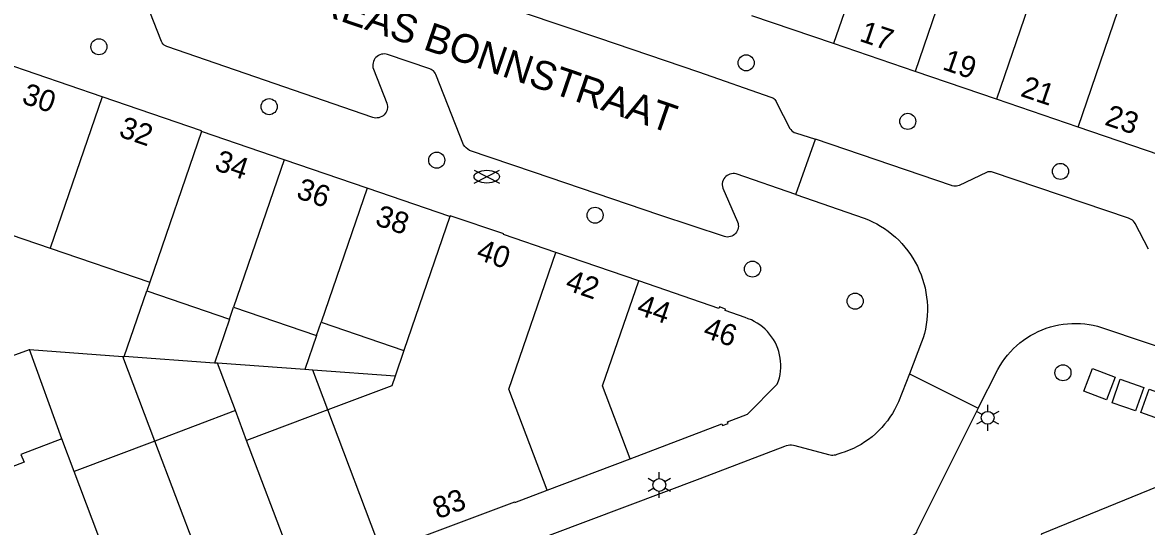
# Model space of a CAD drawing. Extents: x 122462 to 123306, y 485548 to 486417.
# Drawn here: x 122731.7 to 122810, y 485795.5 to 485830.6 of the extents above; entities that cross this region are included whole.
import ezdxf

# ---------------------------------------------------------------- set-up
doc = ezdxf.new("R2010")
doc.units = 0
for name, color, linetype in [('B-WE-IE-MEUBILAIR_WEGMEUBILAIR_VERKEERSBORD-S', 7, 'Continuous'), ('Level 1', 7, 'Continuous'), ('Level 17', 7, 'Continuous'), ('Level 19', 7, 'Continuous'), ('Level 4', 7, 'Continuous'), ('Level 42', 7, 'Continuous'), ('Level 50', 7, 'Continuous'), ('Level 52', 7, 'Continuous'), ('Level 53', 7, 'Continuous'), ('N-WE-GR-BOOM_DOORWORTELBARE RUIMTE-G', 7, 'Continuous')]:
    doc.layers.add(name, color=color, linetype=linetype)

msp = doc.modelspace()

# ---------------------------------------------------------------- linework, layer by layer
at = {"layer": 'Level 1'}
for p, q in [((122788.178, 485829.144), (122782.494, 485831.088)), ((122793.86, 485827.199), (122788.178, 485829.144)), ((122737.224, 485825.433), (122730.311, 485827.81)), ((122799.538, 485825.261), (122793.86, 485827.199)), ((122805.214, 485823.321), (122799.538, 485825.261)), ((122749.906, 485821.036), (122744.138, 485823.015)), ((122810.87, 485821.388), (122805.214, 485823.321)), ((122755.675, 485819.056), (122749.906, 485821.036)), ((122761.443, 485817.077), (122755.675, 485819.056)), ((122726.685, 485817.241), (122733.6, 485814.869)), ((122733.6, 485814.869), (122740.527, 485812.492)), ((122774.61, 485812.59), (122768.82, 485814.579)), ((122740.527, 485812.492), (122740.324, 485811.9)), ((122740.324, 485811.9), (122746.092, 485809.921)), ((122746.092, 485809.921), (122746.377, 485810.751)), ((122746.377, 485810.751), (122752.146, 485808.771)), ((122752.146, 485808.771), (122752.47, 485809.715)), ((122752.47, 485809.715), (122758.238, 485807.735)), ((122758.238, 485807.735), (122757.622, 485805.94)), ((122746.498, 485803.54), (122740.891, 485801.421)), ((122747.285, 485801.459), (122746.498, 485803.54)), ((122752.935, 485803.594), (122747.285, 485801.459)), ((122735.257, 485799.292), (122734.399, 485801.564)), ((122740.891, 485801.421), (122735.257, 485799.292)), ((122768.229, 485797.98), (122774.016, 485800.181))]:
    msp.add_line(p, q, dxfattribs=at)
for points in [[(122744.138, 485823.015), (122744.15, 485823.049), (122737.224, 485825.433)], [(122768.82, 485814.579), (122765.184, 485815.833), (122765.199, 485815.88), (122761.459, 485817.13), (122761.443, 485817.077)], [(122774.016, 485800.181), (122780.405, 485802.611), (122780.448, 485802.499), (122780.829, 485802.645), (122780.786, 485802.757), (122782.179, 485803.289), (122784.261, 485805.391), (122784.339, 485805.609), (122784.402, 485805.832), (122784.45, 485806.058), (122784.483, 485806.287), (122784.502, 485806.518), (122784.504, 485806.749), (122784.492, 485806.98), (122784.464, 485807.21), (122784.421, 485807.438), (122784.364, 485807.662), (122784.291, 485807.881), (122784.204, 485808.096), (122784.104, 485808.304), (122783.99, 485808.506), (122783.862, 485808.699), (122783.722, 485808.883), (122783.571, 485809.058), (122783.408, 485809.223), (122783.235, 485809.376), (122783.051, 485809.518), (122782.859, 485809.647), (122782.659, 485809.763), (122782.452, 485809.866), (122782.238, 485809.954), (122782.019, 485810.029), (122780.618, 485810.515), (122780.656, 485810.627), (122780.221, 485810.777), (122780.183, 485810.666), (122774.61, 485812.59)], [(122757.622, 485805.94), (122757.395, 485805.28), (122752.935, 485803.594)], [(122734.399, 485801.564), (122731.56, 485800.491), (122731.771, 485799.934), (122728.981, 485798.88)], [(122828.305, 485782.943), (122822.924, 485796.069), (122820.089, 485797.088), (122813.635, 485799.409), (122802.643, 485794.923), (122802.691, 485794.803), (122802.566, 485794.755)], [(122756.679, 485793.679), (122765.964, 485797.168), (122765.969, 485797.12), (122768.229, 485797.98)]]:
    msp.add_lwpolyline(points, dxfattribs=at)
at = {"layer": 'Level 17'}
for p, q in [((122785.556, 485818.61), (122786.917, 485822.471)), ((122793.465, 485806.104), (122798.258, 485803.714))]:
    msp.add_line(p, q, dxfattribs=at)
for points in [[(122785.556, 485818.61), (122781.392, 485820.053), (122781.284, 485820.073), (122781.174, 485820.077), (122781.064, 485820.066), (122780.957, 485820.039), (122780.856, 485819.997), (122780.761, 485819.941), (122780.675, 485819.873), (122780.599, 485819.793), (122780.536, 485819.703), (122780.486, 485819.605), (122780.45, 485819.501), (122780.429, 485819.392), (122780.424, 485819.283), (122780.435, 485819.173), (122780.461, 485819.066), (122781.488, 485816.701), (122781.523, 485816.6), (122781.542, 485816.495), (122781.547, 485816.388), (122781.537, 485816.281), (122781.512, 485816.177), (122781.473, 485816.078), (122781.419, 485815.985), (122781.354, 485815.901), (122781.277, 485815.826), (122781.19, 485815.764), (122781.095, 485815.714), (122780.995, 485815.678), (122780.89, 485815.656), (122780.783, 485815.65), (122780.676, 485815.658), (122780.572, 485815.682), (122776.069, 485817.181), (122767.279, 485820.169), (122762.813, 485821.687), (122762.691, 485821.769), (122762.578, 485821.863), (122762.476, 485821.968), (122762.385, 485822.084), (122760.473, 485826.987), (122760.428, 485827.077), (122760.37, 485827.16), (122760.301, 485827.234), (122760.221, 485827.296), (122760.134, 485827.347), (122760.04, 485827.384), (122757.105, 485828.383), (122756.998, 485828.408), (122756.889, 485828.419), (122756.78, 485828.414), (122756.672, 485828.395), (122756.567, 485828.36), (122756.469, 485828.312), (122756.378, 485828.251), (122756.296, 485828.177), (122756.226, 485828.094), (122756.167, 485828.001), (122756.122, 485827.901), (122756.091, 485827.796), (122756.074, 485827.687), (122756.073, 485827.578), (122756.086, 485827.469), (122756.115, 485827.363), (122757.046, 485824.983), (122757.075, 485824.879), (122757.089, 485824.772), (122757.088, 485824.664), (122757.072, 485824.557), (122757.041, 485824.453), (122756.996, 485824.355), (122756.938, 485824.264), (122756.868, 485824.182), (122756.787, 485824.11), (122756.696, 485824.051), (122756.599, 485824.004), (122756.496, 485823.972), (122756.389, 485823.955), (122756.281, 485823.952), (122756.174, 485823.965), (122756.069, 485823.992), (122741.715, 485828.943), (122741.623, 485828.986), (122741.539, 485829.043), (122741.464, 485829.112), (122741.401, 485829.191), (122741.35, 485829.279), (122739.467, 485834.113)], [(122763.991, 485832.206), (122771.807, 485829.543), (122778.766, 485827.173), (122783.803, 485825.417), (122783.883, 485825.391), (122783.958, 485825.354), (122784.027, 485825.307), (122784.088, 485825.25), (122784.14, 485825.184), (122784.183, 485825.112), (122784.214, 485825.034), (122785.137, 485823.222), (122785.199, 485823.139), (122785.271, 485823.065), (122785.352, 485823.001), (122785.442, 485822.949), (122785.537, 485822.909), (122786.917, 485822.471)], [(122810.132, 485814.802), (122809.205, 485816.583), (122809.147, 485816.668), (122809.08, 485816.746), (122809.004, 485816.815), (122808.92, 485816.874), (122808.83, 485816.923), (122808.734, 485816.961), (122799.262, 485820.18), (122799.178, 485820.199), (122799.091, 485820.207), (122799.005, 485820.204), (122798.919, 485820.188), (122798.837, 485820.162), (122796.936, 485819.25), (122796.843, 485819.219), (122796.746, 485819.2), (122796.649, 485819.194), (122796.551, 485819.199), (122796.454, 485819.217), (122796.398, 485819.245), (122786.917, 485822.471)], [(122785.556, 485818.61), (122790.31, 485816.973), (122790.607, 485816.853), (122790.899, 485816.719), (122791.184, 485816.572), (122791.461, 485816.412), (122791.731, 485816.238), (122791.992, 485816.052), (122792.244, 485815.854), (122792.487, 485815.644), (122792.719, 485815.423), (122792.941, 485815.192), (122793.152, 485814.95), (122793.35, 485814.698), (122793.537, 485814.437), (122793.711, 485814.168), (122793.873, 485813.891), (122794.021, 485813.607), (122794.156, 485813.316), (122794.276, 485813.019), (122794.383, 485812.716), (122794.475, 485812.409), (122794.553, 485812.098), (122794.616, 485811.783), (122794.664, 485811.466), (122794.697, 485811.147), (122794.714, 485810.827), (122794.717, 485810.507), (122794.705, 485810.186), (122794.677, 485809.867), (122794.635, 485809.549), (122794.577, 485809.233), (122794.505, 485808.921), (122794.418, 485808.612), (122794.317, 485808.308), (122793.465, 485806.104)], [(122798.258, 485803.714), (122799.635, 485806.418), (122799.784, 485806.68), (122799.947, 485806.935), (122800.121, 485807.181), (122800.308, 485807.418), (122800.506, 485807.646), (122800.715, 485807.864), (122800.935, 485808.071), (122801.165, 485808.267), (122801.404, 485808.451), (122801.652, 485808.623), (122801.908, 485808.783), (122802.172, 485808.93), (122802.442, 485809.063), (122802.719, 485809.183), (122803.002, 485809.289), (122803.29, 485809.381), (122803.581, 485809.459), (122803.876, 485809.522), (122804.174, 485809.57), (122804.474, 485809.604), (122804.776, 485809.623), (122805.078, 485809.626), (122805.379, 485809.615), (122805.68, 485809.589), (122805.979, 485809.548), (122806.276, 485809.492), (122806.569, 485809.422), (122806.859, 485809.337), (122813.15, 485807.215)], [(122793.465, 485806.104), (122792.701, 485804.161), (122792.573, 485803.88), (122792.431, 485803.606), (122792.276, 485803.339), (122792.109, 485803.079), (122791.929, 485802.828), (122791.737, 485802.586), (122791.534, 485802.354), (122791.32, 485802.131), (122791.095, 485801.919), (122790.861, 485801.718), (122790.617, 485801.529), (122790.364, 485801.352), (122790.103, 485801.187), (122789.834, 485801.035), (122789.558, 485800.896), (122789.276, 485800.771), (122788.988, 485800.659), (122788.695, 485800.561), (122788.398, 485800.478), (122788.31, 485800.444), (122788.219, 485800.422), (122788.126, 485800.41), (122788.032, 485800.41), (122787.939, 485800.422), (122787.848, 485800.445), (122785.508, 485801.094), (122785.384, 485801.115), (122785.258, 485801.124), (122785.133, 485801.121), (122785.008, 485801.107), (122784.884, 485801.082), (122784.764, 485801.045), (122778.866, 485798.792), (122760.776, 485791.972)], [(122798.258, 485803.714), (122793.982, 485795.152), (122793.957, 485795.072), (122793.918, 485794.999), (122793.866, 485794.934), (122793.802, 485794.88), (122793.73, 485794.839), (122793.651, 485794.812), (122793.568, 485794.8), (122793.485, 485794.804), (122789.721, 485793.264), (122741.957, 485775.215), (122710.091, 485763.174)]]:
    msp.add_lwpolyline(points, dxfattribs=at)
at = {"layer": 'Level 19'}
for p, q in [((122738.751, 485807.318), (122740.324, 485811.9)), ((122746.092, 485809.921), (122745.041, 485806.858)), ((122752.146, 485808.771), (122751.332, 485806.399)), ((122729.811, 485806.956), (122732.143, 485807.8)), ((122732.143, 485807.8), (122738.661, 485807.324)), ((122734.399, 485801.564), (122732.143, 485807.8)), ((122740.891, 485801.421), (122738.661, 485807.324)), ((122738.661, 485807.324), (122738.751, 485807.318)), ((122745.041, 485806.858), (122738.751, 485807.318)), ((122745.249, 485806.843), (122745.041, 485806.858)), ((122751.332, 485806.399), (122745.249, 485806.843)), ((122746.498, 485803.54), (122745.249, 485806.843)), ((122751.891, 485806.358), (122751.332, 485806.399)), ((122752.935, 485803.594), (122751.891, 485806.358)), ((122757.622, 485805.94), (122751.891, 485806.358))]:
    msp.add_line(p, q, dxfattribs=at)
at = {"layer": 'Level 4'}
for p, q in [((122798.077, 485839.535), (122793.86, 485827.199)), ((122805.214, 485823.321), (122809.978, 485837.258)), ((122790.378, 485835.58), (122788.178, 485829.144)), ((122801.738, 485831.696), (122799.538, 485825.261)), ((122737.224, 485825.433), (122733.6, 485814.869)), ((122744.138, 485823.015), (122740.527, 485812.492)), ((122749.906, 485821.036), (122746.377, 485810.751)), ((122755.675, 485819.056), (122752.47, 485809.715)), ((122761.443, 485817.077), (122758.238, 485807.735)), ((122756.679, 485793.679), (122752.935, 485803.594)), ((122745.41, 485789.459), (122740.891, 485801.421)), ((122751.019, 485791.569), (122747.285, 485801.459)), ((122739.779, 485787.319), (122735.257, 485799.292))]:
    msp.add_line(p, q, dxfattribs=at)
for points in [[(122768.229, 485797.98), (122765.543, 485805.044), (122768.82, 485814.579)], [(122774.016, 485800.181), (122772.081, 485805.269), (122774.61, 485812.59)]]:
    msp.add_lwpolyline(points, dxfattribs=at)
at = {"layer": 'Level 42'}
for points in [[(122807.19, 485804.301), (122805.615, 485804.908), (122806.222, 485806.483), (122807.797, 485805.876), (122807.19, 485804.301)], [(122809.228, 485803.519), (122807.583, 485804.093), (122808.157, 485805.738), (122809.802, 485805.164), (122809.228, 485803.519)], [(122811.214, 485802.827), (122809.594, 485803.412), (122810.179, 485805.032), (122811.799, 485804.447), (122811.214, 485802.827)]]:
    msp.add_lwpolyline(points, dxfattribs=at)
at = {"layer": 'Level 50'}
for p, q in [((122798.92, 485803.489), (122798.92, 485803.939)), ((122798.53, 485803.264), (122798.14, 485803.489)), ((122799.699, 485803.489), (122799.309, 485803.264)), ((122798.53, 485802.814), (122798.14, 485802.589)), ((122798.92, 485802.139), (122798.92, 485802.589)), ((122799.699, 485802.589), (122799.309, 485802.814)), ((122776.038, 485798.803), (122776.038, 485799.253)), ((122775.648, 485798.578), (122775.258, 485798.803)), ((122776.817, 485798.803), (122776.427, 485798.578)), ((122775.648, 485798.128), (122775.258, 485797.903)), ((122776.038, 485797.453), (122776.038, 485797.903)), ((122776.817, 485797.903), (122776.427, 485798.128))]:
    msp.add_line(p, q, dxfattribs=at)
for centre in [(122798.92, 485803.039), (122776.038, 485798.353)]:
    msp.add_circle(centre, 0.45, dxfattribs=at)
at = {"layer": 'Level 52'}
for p, q in [((122763.129, 485819.418), (122764.91, 485820.308)), ((122763.129, 485820.308), (122764.91, 485819.418))]:
    msp.add_line(p, q, dxfattribs=at)
msp.add_ellipse((122764.019, 485819.861), major_axis=(0.89, 0), ratio=0.5, dxfattribs=at)
at = {"layer": 'Level 53'}
for centre in [(122736.99, 485828.921), (122782.09, 485827.799), (122748.853, 485824.743), (122793.35, 485823.719), (122760.529, 485821.01), (122803.99, 485820.229), (122771.564, 485817.169), (122782.53, 485813.411), (122789.684, 485811.175), (122804.164, 485806.181)]:
    msp.add_circle(centre, 0.56, dxfattribs=at)

# ---------------------------------------------------------------- texts
at = {"layer": 'B-WE-IE-MEUBILAIR_WEGMEUBILAIR_VERKEERSBORD-S'}
for s, rotation, p in [('17', 341.20341, (122789.912, 485829.343)), ('19', 341.20341, (122795.692, 485827.366)), ('21', 341.20341, (122801.135, 485825.506)), ('30', 341.02201, (122731.542, 485825.009)), ('23', 341.20341, (122807, 485823.501)), ('32', 341.02201, (122738.305, 485822.683)), ('34', 341.02201, (122744.97, 485820.351)), ('36', 341.02201, (122750.667, 485818.396)), ('38', 341.02201, (122756.162, 485816.511)), ('40', 341.02201, (122763.21, 485814.132)), ('42', 341.02201, (122769.411, 485811.999)), ('44', 341.02201, (122774.382, 485810.288)), ('46', 341.02201, (122779.011, 485808.689)), ('83', 20.78776, (122760.606, 485795.953))]:
    msp.add_text(s, height=1.5, rotation=rotation, dxfattribs=at).set_placement(p)
at = {"layer": 'N-WE-GR-BOOM_DOORWORTELBARE RUIMTE-G'}
msp.add_text('ANDREAS BONNSTRAAT', height=2, rotation=341.13203, dxfattribs=at).set_placement((122746.572, 485833.189))

doc.saveas('drawing.dxf')
